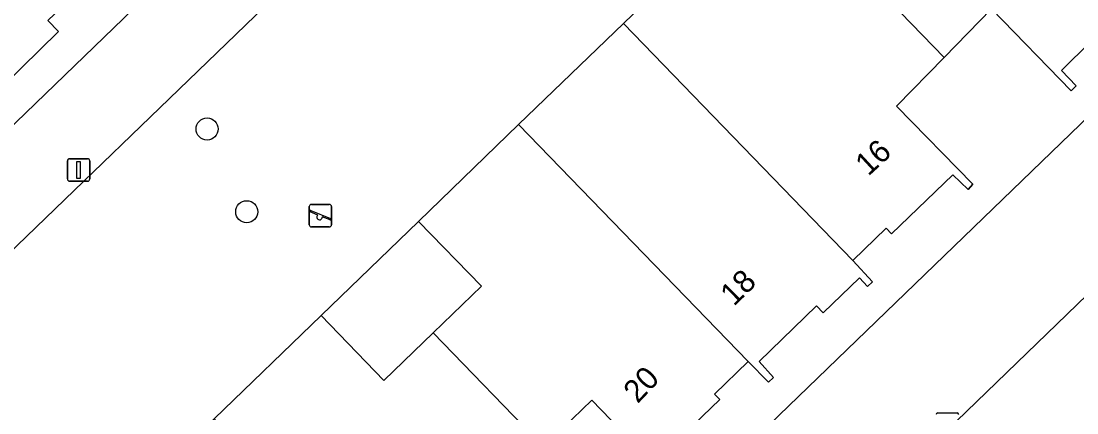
# Model space of a CAD drawing. Extents: x 157445 to 158888, y 383061 to 384688.
# Drawn here: x 158437.65 to 158484.41, y 383981.74 to 383999.1 of the extents above; entities that cross this region are included whole.
import ezdxf

# ---------------------------------------------------------------- set-up
doc = ezdxf.new("R2010")
doc.units = 0
for name, color, linetype in [('IMGEO_Boom', 7, 'Continuous'), ('IMGEO_Erf', 7, 'Continuous'), ('IMGEO_Groenvoorziening', 7, 'Continuous'), ('IMGEO_Hek', 7, 'Continuous'), ('IMGEO_Kolk', 7, 'Continuous'), ('IMGEO_Lichtmast', 7, 'Continuous'), ('IMGEO_Pand', 7, 'Continuous'), ('IMGEO_Pand_nummerreeks', 7, 'Continuous'), ('IMGEO_Parkeervlak_open', 7, 'Continuous'), ('IMGEO_Rijbaan_lokaal_open', 7, 'Continuous'), ('IMGEO_Speelvoorziening', 7, 'Continuous'), ('IMGEO_Voetpad_open', 7, 'Continuous')]:
    doc.layers.add(name, color=color, linetype=linetype)

msp = doc.modelspace()

# ---------------------------------------------------------------- linework, layer by layer
at = {"layer": 'IMGEO_Boom'}
for centre in [(158445.893, 383994.321), (158447.647, 383990.652)]:
    msp.add_circle(centre, 0.489, dxfattribs=at)
at = {"layer": 'IMGEO_Erf'}
msp.add_lwpolyline([(158455.258, 383990.227), (158450.946, 383986.052), (158453.724, 383983.174), (158455.905, 383985.286), (158458.039, 383987.352)], close=True, dxfattribs=at)
at = {"layer": 'IMGEO_Groenvoorziening'}
msp.add_lwpolyline([(158512.968, 384062.078), (158417.213, 383969.604), (158416.436, 383968.853), (158420.325, 383964.841), (158432.4, 383973.561), (158435.141, 383970.768), (158435.498, 383971.113), (158435.861, 383970.739), (158437.806, 383972.619), (158437.439, 383972.998), (158441.824, 383977.236), (158446.211, 383981.475), (158450.946, 383986.052), (158455.258, 383990.227), (158459.689, 383994.514), (158464.325, 383998.999), (158468.768, 384003.297), (158473.068, 384007.462), (158477.761, 384012.02), (158482.119, 384016.248), (158486.568, 384020.539)], dxfattribs=at)
at = {"layer": 'IMGEO_Hek'}
msp.add_lwpolyline([(158450.946, 383986.052), (158455.258, 383990.227)], dxfattribs=at)
at = {"layer": 'IMGEO_Kolk'}
msp.add_line((158478.252, 383981.739), (158479.104, 383981.739), dxfattribs=at)
msp.add_lwpolyline([(158478.252, 383981.739), (158479.104, 383981.739)], dxfattribs=at)
for centre, start, end in [((158478.254, 383981.663), 91.552, 178.448), ((158478.254, 383981.663), 91.552, 178.448), ((158479.102, 383981.663), 1.552, 88.448), ((158479.102, 383981.663), 1.552, 88.448)]:
    msp.add_arc(centre, 0.0765, start, end, dxfattribs=at)
at = {"layer": 'IMGEO_Lichtmast'}
for p, q in [((158439.704, 383992.106), (158439.704, 383992.906)), ((158439.704, 383992.906), (158439.704, 383992.106)), ((158439.804, 383993.006), (158440.594, 383993.006)), ((158440.594, 383993.006), (158439.804, 383993.006)), ((158440.694, 383992.906), (158440.694, 383992.106)), ((158440.694, 383992.106), (158440.694, 383992.906)), ((158440.594, 383992.006), (158439.804, 383992.006)), ((158439.804, 383992.006), (158440.594, 383992.006))]:
    msp.add_line(p, q, dxfattribs=at)
msp.add_lwpolyline([(158440.124, 383992.881), (158440.274, 383992.881), (158440.274, 383992.131), (158440.124, 383992.131), (158440.124, 383992.881)], dxfattribs=at)
for centre, start, end in [((158439.804, 383992.906), 90, 180), ((158439.804, 383992.906), 90, 180), ((158440.594, 383992.906), 0, 90), ((158440.594, 383992.906), 360, 90), ((158439.804, 383992.106), 180, 270), ((158439.804, 383992.106), 180, 270), ((158440.594, 383992.106), 270, 0), ((158440.594, 383992.106), 270, 0)]:
    msp.add_arc(centre, 0.1, start, end, dxfattribs=at)
at = {"layer": 'IMGEO_Pand'}
for points in [[(158478.528, 383997.493), (158480.633, 383999.648), (158484.152, 383996.017), (158484.379, 383996.234), (158483.725, 383996.918), (158486.313, 383999.472), (158486.619, 383999.162), (158488.215, 384000.707), (158488.574, 384000.33), (158488.811, 384000.54), (158488.181, 384001.251), (158477.761, 384012.02), (158473.068, 384007.462), (158475.868, 384004.601), (158473.69, 384002.494)], [(158441.997, 384002.139), (158437.119, 384007.184), (158428.824, 383999.177), (158433.604, 383994.246), (158433.713, 383994.14), (158436.388, 383996.717), (158436.86, 383996.236), (158439.317, 383998.637), (158438.842, 383999.123), (158440.043, 384000.297), (158440.537, 383999.798), (158440.715, 383999.971), (158440.25, 384000.452)], [(158478.528, 383997.493), (158473.69, 384002.494), (158471.549, 384000.422), (158468.768, 384003.297), (158464.325, 383998.999), (158474.49, 383988.494), (158475.966, 383989.921), (158476.206, 383989.68), (158478.91, 383992.296), (158479.595, 383991.634), (158479.801, 383991.869), (158476.423, 383995.338)], [(158459.689, 383994.514), (158469.85, 383984.012), (158470.746, 383983.099), (158470.979, 383983.31), (158470.341, 383984.015), (158472.872, 383986.477), (158473.175, 383986.168), (158474.776, 383987.719), (158475.134, 383987.343), (158475.362, 383987.554), (158474.49, 383988.494), (158464.325, 383998.999)], [(158459.689, 383994.514), (158455.258, 383990.227), (158458.039, 383987.352), (158455.905, 383985.286), (158460.794, 383980.232), (158462.926, 383982.304), (158466.311, 383978.807), (158466.539, 383979.023), (158465.877, 383979.721), (158468.599, 383982.331), (158468.364, 383982.577), (158469.85, 383984.012)], [(158456.413, 383971.036), (158457.308, 383970.108), (158457.527, 383970.335), (158457.171, 383970.698), (158458.771, 383972.239), (158458.466, 383972.556), (158461.094, 383975.088), (158461.753, 383974.404), (158461.986, 383974.623), (158458.662, 383978.161), (158460.794, 383980.232), (158455.905, 383985.286), (158453.724, 383983.174), (158450.946, 383986.052), (158446.211, 383981.475)]]:
    msp.add_lwpolyline(points, close=True, dxfattribs=at)
at = {"layer": 'IMGEO_Parkeervlak_open'}
msp.add_lwpolyline([(158497.317, 383999.028), (158476.854, 383979.214), (158480.349, 383975.762), (158500.782, 383995.497)], close=True, dxfattribs=at)
at = {"layer": 'IMGEO_Rijbaan_lokaal_open'}
for points in [[(158522.292, 384023.596), (158522.454, 384023.431), (158537.288, 384037.811), (158536.378, 384038.797), (158533.696, 384042.033), (158464.324, 383974.956), (158437.749, 383949.15), (158441.5, 383945.23), (158442.702, 383946.378), (158448.882, 383952.307), (158448.641, 383952.551)], [(158476.574, 383979.491), (158476.854, 383979.214), (158497.317, 383999.028)]]:
    msp.add_lwpolyline(points, dxfattribs=at)
at = {"layer": 'IMGEO_Speelvoorziening'}
for p, q in [((158450.413, 383990.079), (158450.413, 383990.879)), ((158450.413, 383990.879), (158450.413, 383990.079)), ((158450.513, 383990.979), (158451.303, 383990.979)), ((158451.303, 383990.979), (158450.513, 383990.979)), ((158451.403, 383990.879), (158451.403, 383990.079)), ((158451.403, 383990.079), (158451.403, 383990.879)), ((158450.796, 383990.507), (158450.457, 383990.644)), ((158450.482, 383990.704), (158451.358, 383990.351)), ((158451.334, 383990.291), (158450.994, 383990.428)), ((158451.303, 383989.979), (158450.513, 383989.979)), ((158450.513, 383989.979), (158451.303, 383989.979))]:
    msp.add_line(p, q, dxfattribs=at)
for centre, radius, start, end in [((158450.513, 383990.879), 0.1, 90, 180), ((158450.513, 383990.879), 0.1, 90, 180), ((158451.303, 383990.879), 0.1, 0, 90), ((158451.303, 383990.879), 0.1, 360, 90), ((158450.47, 383990.674), 0.0327, 68.078, 248.078), ((158450.875, 383990.417), 0.12, 130.9928, 5.1632), ((158451.346, 383990.321), 0.0327, 248.078, 68.078), ((158450.513, 383990.079), 0.1, 180, 270), ((158450.513, 383990.079), 0.1, 180, 270), ((158451.303, 383990.079), 0.1, 270, 0), ((158451.303, 383990.079), 0.1, 270, 0)]:
    msp.add_arc(centre, radius, start, end, dxfattribs=at)
at = {"layer": 'IMGEO_Voetpad_open'}
for points in [[(158410.576, 384034.18), (158381.698, 384006.247), (158414.471, 383972.443), (158509.719, 384064.516)], [(158436.572, 383948.07), (158437.749, 383949.15), (158464.324, 383974.956), (158533.696, 384042.033)], [(158486.313, 383999.472), (158483.725, 383996.918), (158484.379, 383996.234), (158484.152, 383996.017), (158480.633, 383999.648), (158478.528, 383997.493), (158476.423, 383995.338), (158479.801, 383991.869), (158479.595, 383991.634), (158478.91, 383992.296), (158476.206, 383989.68), (158475.966, 383989.921), (158474.49, 383988.494), (158475.362, 383987.554), (158475.134, 383987.343), (158474.776, 383987.719), (158473.175, 383986.168), (158472.872, 383986.477), (158470.341, 383984.015), (158470.979, 383983.31), (158470.746, 383983.099), (158469.85, 383984.012), (158468.364, 383982.577), (158468.599, 383982.331), (158465.877, 383979.721)], [(158438.842, 383999.123), (158439.317, 383998.637), (158436.86, 383996.236)], [(158466.311, 383978.807), (158462.926, 383982.304), (158460.794, 383980.232)]]:
    msp.add_lwpolyline(points, dxfattribs=at)
msp.add_lwpolyline([(158512.968, 384062.078), (158509.719, 384064.516), (158414.471, 383972.443), (158417.213, 383969.604)], close=True, dxfattribs=at)

# ---------------------------------------------------------------- texts
at = {"layer": 'IMGEO_Pand_nummerreeks'}
for s, rotation, p in [('16', 42.6031, (158475.169, 383992.202)), ('18', 44.4835, (158469.218, 383986.433)), ('20', 46.5572, (158464.959, 383982.127))]:
    msp.add_text(s, height=1, rotation=rotation, dxfattribs=at).set_placement(p)

doc.saveas('drawing.dxf')
